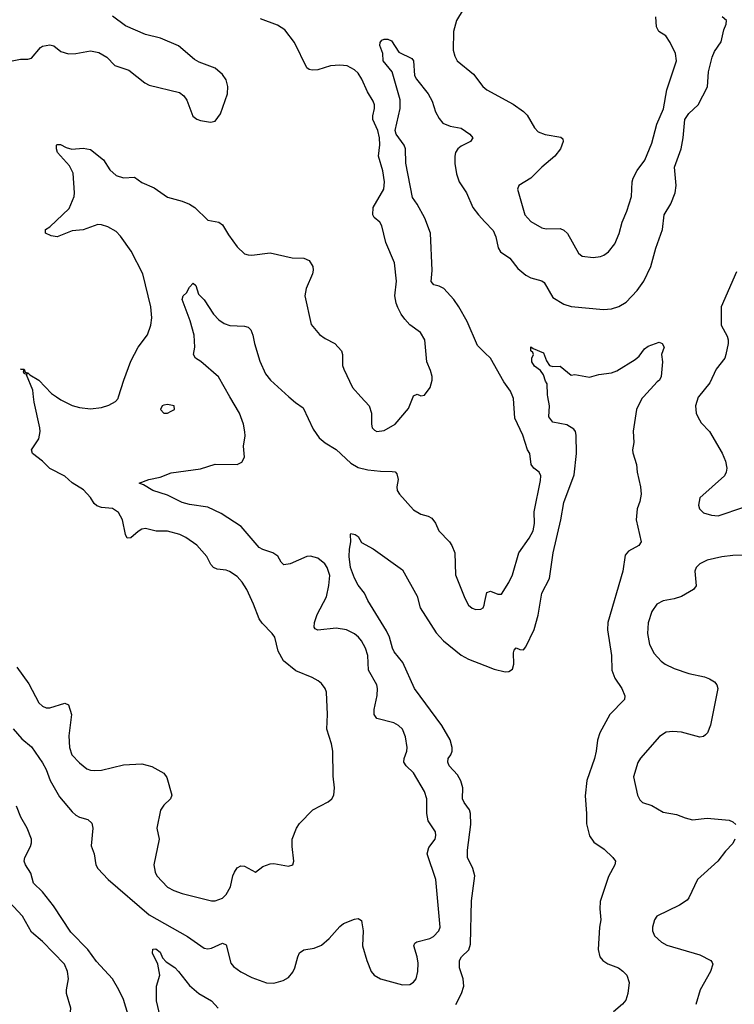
# Model space of a CAD drawing. Header units: inches. Extents: x 1682530 to 1839546, y 640742 to 791647.
# Tile 866 of 923: x 1787465 to 1791359, y 756691 to 762054. Entities that reach past the tile are written whole.
import ezdxf

# ---------------------------------------------------------------- set-up
doc = ezdxf.new("R2010")
doc.units = ezdxf.units.IN
doc.header["$MEASUREMENT"] = 0
for name, color, linetype in [('B7785', 7, 'Continuous'), ('B7786', 7, 'Continuous'), ('B7795', 7, 'Continuous'), ('B7796', 7, 'Continuous')]:
    doc.layers.add(name, color=color, linetype=linetype)

msp = doc.modelspace()

# ---------------------------------------------------------------- linework, layer by layer
at = {"layer": 'B7785', "color": 5}
for points, elevation in [([(1787430, 758192), (1787477.1, 758137.1), (1787530, 758093), (1787590, 758006.3), (1787610.1, 757970), (1787630.6, 757910.6), (1787681.1, 757821.1), (1787750, 757738.9), (1787770, 757720.9), (1787790, 757709.2), (1787836.5, 757696.5), (1787857.3, 757677.3), (1787862.8, 757650), (1787854.7, 757554.7), (1787871.3, 757510), (1787879.6, 757450), (1787890.3, 757430), (1787947, 757370), (1788170, 757177.2), (1788379.8, 757059.8), (1788470, 756997), (1788490, 756993.4), (1788510, 756997), (1788570, 757023.1), (1788590, 757015.5), (1788615.1, 756915.1), (1788630, 756895.8), (1788670, 756867.4), (1788730, 756836.5), (1788810, 756807), (1788850, 756806), (1788900.1, 756819.9), (1788930, 756837.3), (1788953.6, 756866.4), (1788964.7, 756890), (1788979.7, 756950), (1788990, 756970.4), (1789013.1, 756986.9), (1789070, 756997.4), (1789110, 757013.6), (1789150.5, 757049.5), (1789210, 757115.3), (1789230, 757130.4), (1789290, 757154.8), (1789310, 757158), (1789326.4, 757146.4), (1789330, 757134), (1789336.4, 757090), (1789333.4, 757010), (1789355.5, 756930), (1789380.5, 756870), (1789396.3, 756850), (1789430, 756828.9), (1789550, 756797), (1789590, 756799.5), (1789610, 756810.5), (1789625.6, 756830), (1789634.3, 756870), (1789635.2, 756915.2), (1789631.1, 756950), (1789612.6, 757010), (1789617.1, 757022.9), (1789628.2, 757031.8), (1789699.5, 757050), (1789719.1, 757060.9), (1789748, 757090), (1789756, 757110), (1789732.8, 757370), (1789685.6, 757510), (1789694.7, 757545.3), (1789728, 757590), (1789733, 757610), (1789729.7, 757629.7), (1789690.7, 757690.7), (1789683.8, 757730), (1789682.7, 757810), (1789670.9, 757850), (1789611.2, 757951.2), (1789571.3, 757990), (1789558.3, 758010), (1789559.7, 758030), (1789574.8, 758070), (1789576.8, 758090), (1789567.9, 758147.9), (1789550, 758189.4), (1789529.6, 758210), (1789503.9, 758223.9), (1789410, 758247.6), (1789396.2, 758270), (1789396, 758296), (1789411.9, 758371.9), (1789415.3, 758410), (1789410.6, 758430.6), (1789366, 758510), (1789362, 758590), (1789348.7, 758630), (1789327.4, 758670), (1789311.1, 758691.1), (1789290, 758708.5), (1789245.2, 758730), (1789190, 758739.3), (1789090, 758728.4), (1789074.9, 758734.9), (1789070, 758744), (1789071, 758770), (1789085.9, 758814.1), (1789135.8, 758910), (1789150, 758971.3), (1789154.2, 759025.9), (1789141.1, 759070), (1789128, 759090), (1789090, 759121.1), (1789050, 759132.3), (1789030, 759129.7), (1788938, 759090), (1788904.8, 759084.8), (1788890, 759099), (1788870.8, 759130.8), (1788843.7, 759150), (1788790, 759167.2), (1788770, 759179.7), (1788672.5, 759292.5), (1788563.5, 759363.5), (1788490, 759397.6), (1788390, 759412.5), (1788350, 759423.8), (1788270, 759463.9), (1788189.8, 759489.8), (1788140.1, 759520.1), (1788115.3, 759530), (1788169, 759550), (1788230, 759561.1), (1788290, 759584.9), (1788450, 759608.1), (1788530, 759632.9), (1788649.6, 759630.4), (1788675.9, 759644.1), (1788689.3, 759670), (1788685.1, 759730), (1788692.9, 759787.1), (1788691.4, 759808.6), (1788684, 759850), (1788662.7, 759910), (1788610.5, 760000)], 760), ([(1787450, 758527), (1787515.6, 758435.6), (1787570, 758333), (1787590, 758314), (1787610, 758305.5), (1787630, 758304.9), (1787710, 758331.3), (1787730, 758321.6), (1787747.8, 758270), (1787733.3, 758153.3), (1787736, 758090), (1787749.3, 758049.3), (1787790, 758005.3), (1787830, 757973.7), (1787850, 757965.3), (1787870, 757963.6), (1787910, 757966.2), (1788030, 757995.5), (1788130, 758000.8), (1788185.3, 757985.3), (1788250.4, 757950), (1788266, 757926), (1788293, 757830), (1788286.8, 757810), (1788250, 757776), (1788232.3, 757747.7), (1788212.7, 757650), (1788224.9, 757590), (1788196.5, 757450), (1788202.6, 757410), (1788212.2, 757390), (1788270, 757328.8), (1788304, 757310), (1788350, 757294.6), (1788510, 757254.9), (1788530, 757253.8), (1788570, 757269.1), (1788590, 757288.8), (1788614.2, 757330), (1788627.1, 757390), (1788635.6, 757410), (1788650, 757433.4), (1788670, 757445.5), (1788690, 757443.8), (1788750, 757411), (1788790, 757440.7), (1788830, 757456.3), (1788850, 757458), (1788930, 757443), (1788953.2, 757450), (1788959.5, 757470), (1788949.7, 757549.7), (1788949.7, 757590), (1788972.6, 757650), (1788990, 757675.3), (1789062, 757750), (1789145.8, 757794.2), (1789165.2, 757810), (1789176, 757830), (1789179.5, 757870), (1789173.8, 757933.8), (1789171.6, 758070), (1789163.5, 758110), (1789137.6, 758190), (1789142.4, 758270), (1789137, 758390), (1789129.4, 758410), (1789110, 758437.2), (1789091.7, 758451.7), (1789059, 758470), (1788970, 758506.6), (1788902, 758562), (1788873.7, 758613.7), (1788855.4, 758690), (1788841.3, 758710), (1788785.9, 758765.9), (1788769.9, 758789.9), (1788739.3, 758870), (1788702, 758950), (1788677.7, 758990), (1788650, 759021), (1788608.8, 759048.8), (1788590, 759055.4), (1788541.6, 759061.6), (1788520.7, 759070), (1788505.8, 759085.8), (1788484, 759130), (1788430, 759191.5), (1788370, 759233.3), (1788337.2, 759250), (1788270, 759267.4), (1788207.7, 759267.7), (1788150, 759282), (1788130, 759277.8), (1788110, 759266.6), (1788070, 759231.2), (1788050, 759229.6), (1788041.4, 759250), (1788025, 759330), (1788003.1, 759370), (1787970, 759391.6), (1787910, 759396.8), (1787885.4, 759405.4), (1787870, 759418.7), (1787850, 759451.1), (1787812.7, 759492.7), (1787750.5, 759530.5), (1787710, 759567.1), (1787630, 759608.5), (1787589.8, 759649.8), (1787535.6, 759690), (1787529.6, 759710), (1787570, 759771), (1787577.2, 759810), (1787574.7, 759830), (1787544.6, 759970), (1787540.5, 760000)], 780), ([(1787665.2, 760000), (1787690, 759983.6), (1787750, 759952.8), (1787790, 759941.7), (1787850, 759934.9), (1787910, 759942), (1787950, 759954), (1787986.8, 759973.2), (1788001.2, 759990), (1788004.2, 760000)], 780), ([(1788932.2, 760000), (1788967.9, 759967.9), (1789010, 759939.5), (1789063.1, 759823.1), (1789096.8, 759776.8), (1789129.4, 759749.4), (1789190, 759713.4), (1789270, 759639), (1789310, 759614.4), (1789361.5, 759601.5), (1789430, 759593.8), (1789493.5, 759593.5), (1789510.4, 759590.3), (1789520.5, 759580.5), (1789526.7, 759550), (1789518.9, 759510), (1789521.1, 759490), (1789533.7, 759470), (1789610, 759384), (1789650, 759359.6), (1789690.2, 759350.2), (1789710, 759339.3), (1789730, 759310.7), (1789748.4, 759270), (1789806, 759210), (1789819.5, 759190), (1789834.9, 759150), (1789838.9, 759030), (1789890, 758902.8), (1789910, 758864.9), (1789930, 758848), (1789950, 758840.5), (1789977.6, 758842.4), (1789990, 758850.8), (1789995.6, 758864.4), (1790000, 758885.5)], 760), ([(1789323.1, 760000), (1789368.2, 759950), (1789382.4, 759910), (1789381.1, 759850), (1789385.3, 759830), (1789398, 759818), (1789410.4, 759810.4), (1789450, 759815.3), (1789511.6, 759850), (1789583.7, 759936.3), (1789608.1, 760000)], 780), ([(1789841.5, 756690), (1789871.9, 756750), (1789885, 756790), (1789882.1, 756830), (1789861.6, 756890), (1789861.7, 756930), (1789871.3, 756950), (1789911.7, 756988.3), (1789921, 757019), (1789926.1, 757253.9), (1789944.3, 757390), (1789934.1, 757430), (1789905.3, 757490), (1789905, 757530), (1789922.7, 757670), (1789921.4, 757730), (1789915.9, 757750), (1789887.2, 757790), (1789878.4, 757810), (1789878.9, 757870), (1789868.5, 757908.5), (1789850, 757939.7), (1789805.1, 757990), (1789797.2, 758010), (1789799.7, 758030), (1789813.5, 758050), (1789820.4, 758070), (1789821, 758090), (1789809.5, 758130.5), (1789765.3, 758210), (1789616.9, 758410), (1789551.8, 758551.8), (1789505, 758610), (1789495.6, 758630), (1789480.5, 758690), (1789464.3, 758724.3), (1789361.5, 758890), (1789343.5, 758930), (1789310, 758972.8), (1789290, 759011.1), (1789267.9, 759070), (1789260.7, 759130), (1789261.1, 759170), (1789269.5, 759210), (1789266.6, 759250), (1789270, 759254.8), (1789292, 759250), (1789310, 759238), (1789326.8, 759206.8), (1789390, 759170.8), (1789550, 759058), (1789630, 758914), (1789647.2, 758850), (1789734.1, 758714.1), (1789774.7, 758670), (1789870, 758593), (1789910, 758571.1), (1790000, 758535.4)], 740), ([(1788082.2, 756550), (1788030, 756717.6), (1788005.8, 756770), (1787970, 756829.7), (1787883.6, 756923.6), (1787836.3, 756990), (1787744.4, 757084.4), (1787650, 757227.8), (1787590, 757304.2), (1787539.4, 757350), (1787524.8, 757404.8), (1787496.8, 757450), (1787489.7, 757470), (1787492.4, 757490), (1787523.5, 757550), (1787529.7, 757570), (1787529.7, 757590), (1787505.7, 757650), (1787471.8, 757710), (1787447.6, 757770)], 760), ([(1787430, 756610.3), (1787570, 756618), (1787630, 756608.8), (1787650, 756610.4), (1787725.6, 756634.4), (1787742, 756650), (1787744, 756670), (1787720.7, 756750), (1787719.6, 756770), (1787731.1, 756830), (1787726.3, 756870), (1787709.7, 756910), (1787590, 757032.6), (1787530, 757082.9), (1787481.1, 757170), (1787360.4, 757300.4)], 780), ([(1788230, 756625.2), (1788209.6, 756710), (1788209.7, 756790.3), (1788229.4, 756850), (1788218, 756910), (1788188, 756970), (1788189.6, 756990.3), (1788207.2, 756992.8), (1788230, 756974.9), (1788243.9, 756943.9), (1788262.2, 756922.2), (1788310, 756890.3), (1788330, 756870.3), (1788390, 756793.7), (1788441.6, 756750), (1788510.2, 756710.2), (1788546.7, 756670)], 740)]:
    msp.add_lwpolyline(points, dxfattribs=dict(at, elevation=elevation))
at = {"layer": 'B7785', "color": 5, "elevation": 780}
msp.add_lwpolyline([(1788270, 759957.2), (1788250, 759954), (1788242, 759950), (1788231.3, 759930), (1788250, 759911.3), (1788270, 759911.3), (1788290, 759921), (1788308, 759930), (1788306, 759950)], close=True, dxfattribs=at)
at = {"layer": 'B7786', "color": 5}
for points, elevation in [([(1787350, 761815.1), (1787470, 761838.2), (1787510, 761838.3), (1787530, 761844.2), (1787577.9, 761902.1), (1787590, 761910.2), (1787630, 761917.5), (1787651.5, 761911.5), (1787690, 761881.2), (1787730, 761868.4), (1787770, 761869.3), (1787850, 761883.5), (1787895.4, 761875.4), (1787939.3, 761850), (1787983.2, 761803.2), (1788058.8, 761778.8), (1788146, 761710), (1788170, 761696.5), (1788336.2, 761656.2), (1788358.4, 761638.4), (1788375.3, 761615.3), (1788408.4, 761528.4), (1788430, 761512), (1788450, 761503.7), (1788504.1, 761495.9), (1788530, 761501), (1788558.6, 761541.4), (1788597.7, 761650), (1788599.7, 761690), (1788590, 761726.6), (1788570, 761755.1), (1788530, 761789.6), (1788442.7, 761822.7), (1788417, 761837), (1788330, 761911.3), (1788232.5, 761952.5), (1788150, 761973.3), (1788041, 762021), (1787970, 762072.6)], 820), ([(1789881.1, 762110), (1789844.2, 762050), (1789829.3, 761989.3), (1789827.6, 761887.6), (1789835.3, 761855.3), (1789848.7, 761830), (1789936.7, 761756.7), (1789988.5, 761690), (1790000, 761680.4)], 780), ([(1789608.1, 760000), (1789610, 760004.9), (1789630, 760014), (1789650, 760004.9), (1789670, 760008), (1789700.7, 760050), (1789711.8, 760090), (1789711.8, 760110), (1789703.3, 760143.3), (1789682.9, 760190), (1789672, 760310), (1789649.6, 760349.6), (1789590, 760391.8), (1789562.6, 760422.6), (1789543, 760450), (1789525.7, 760485.7), (1789516.4, 760510), (1789509.7, 760550), (1789518.3, 760630), (1789507.8, 760730), (1789460.1, 760839.9), (1789438.7, 760930), (1789427, 760950), (1789396.4, 760976.4), (1789388.5, 760990), (1789390.7, 761030), (1789448.7, 761130), (1789453.5, 761170), (1789443.8, 761230), (1789419.4, 761310), (1789427.1, 761372.9), (1789426.2, 761410), (1789415.4, 761450), (1789389, 761510), (1789388.9, 761530), (1789398.2, 761570), (1789398.2, 761590), (1789390, 761609.5), (1789359.9, 761659.9), (1789329.8, 761730), (1789310, 761761.7), (1789290, 761781.4), (1789250, 761802.2), (1789210, 761805.8), (1789157.7, 761802.3), (1789090, 761780.9), (1789058.3, 761778.3), (1789042.7, 761782.7), (1789030, 761791.8), (1788962, 761930), (1788910, 761998), (1788870, 762023.2), (1788777.5, 762057.5)], 780), ([(1790000, 760239.7), (1789959, 760279), (1789902.2, 760410), (1789857.3, 760490), (1789830, 760528.7), (1789776, 760590), (1789750, 760602.9), (1789720.9, 760610), (1789707.3, 760627.3), (1789713.2, 760686.8), (1789702.8, 760890), (1789672.7, 760972.7), (1789630, 761049.7), (1789604.9, 761084.9), (1789568.7, 761271.3), (1789567.9, 761350), (1789559.3, 761370), (1789515.3, 761430), (1789510, 761449.3), (1789537.9, 761570), (1789537.3, 761617.3), (1789494, 761770), (1789445.6, 761830), (1789442.7, 761870), (1789426.3, 761913.7), (1789429, 761930), (1789438.6, 761941.4), (1789450, 761947.3), (1789470, 761947.7), (1789490, 761938.8), (1789530, 761877.3), (1789602, 761842), (1789610.3, 761830), (1789616.5, 761750), (1789627.4, 761730), (1789690.9, 761650), (1789711.8, 761610), (1789731.1, 761551.1), (1789750, 761515.5), (1789770, 761490.4), (1789810, 761473.4), (1789870, 761462.8), (1789917, 761430), (1789933, 761410), (1789922, 761390), (1789870, 761365.1), (1789852.2, 761350), (1789840.3, 761330), (1789834.9, 761310), (1789834.9, 761270), (1789845.5, 761214.5), (1789860.2, 761170), (1789899.7, 761110), (1789934.4, 761030), (1789965.5, 760990), (1790000, 760953.3)], 760), ([(1788004.2, 760000), (1788031.5, 760090), (1788070, 760193.4), (1788110.9, 760269.1), (1788162, 760338), (1788179.8, 760390), (1788184.4, 760430), (1788179.1, 760490), (1788135.3, 760670), (1788072, 760792), (1788013.9, 760873.9), (1787990, 760899.7), (1787945.3, 760925.3), (1787910, 760936), (1787890, 760937.2), (1787810, 760909.8), (1787750, 760903.5), (1787670, 760871.1), (1787636.6, 760876.6), (1787606, 760890), (1787605.2, 760910), (1787630, 760924.9), (1787734.4, 761025.6), (1787760.9, 761090), (1787763.5, 761110), (1787756.8, 761216.8), (1787737.1, 761257.2), (1787671.8, 761330), (1787665.1, 761350), (1787666, 761370), (1787670, 761374), (1787686.6, 761373.4), (1787717.7, 761357.7), (1787748.9, 761348.9), (1787810, 761353.6), (1787850, 761347.2), (1787920.9, 761290), (1787956.2, 761236.2), (1787990, 761205.2), (1788030, 761192.5), (1788090, 761196.5), (1788130, 761167.2), (1788197.6, 761137.6), (1788270, 761087.3), (1788350, 761065.2), (1788390, 761048.4), (1788419, 761030), (1788490, 760961.1), (1788550, 760950.3), (1788570, 760936.4), (1788602, 760882), (1788650, 760816.4), (1788690, 760778.7), (1788710, 760772), (1788730, 760771.7), (1788830, 760784.4), (1788950, 760756.9), (1789013.8, 760753.8), (1789042.4, 760742.4), (1789063, 760710), (1789064.4, 760690), (1789060.3, 760670), (1789026, 760590), (1789018.4, 760550), (1789053.8, 760393.8), (1789099.2, 760339.2), (1789130, 760316.4), (1789182, 760290), (1789218, 760250), (1789223.8, 760230), (1789223.8, 760170), (1789230.4, 760150.4), (1789278, 760050), (1789323.1, 760000)], 780), ([(1788610.5, 760000), (1788547.9, 760107.9), (1788452, 760192), (1788422, 760210), (1788411.3, 760230), (1788419.8, 760270), (1788414.9, 760334.9), (1788393.8, 760413.8), (1788349.7, 760530), (1788356, 760550), (1788373.6, 760566.4), (1788390, 760596), (1788410, 760618), (1788425.4, 760605.4), (1788438.5, 760558.5), (1788470, 760527.3), (1788520.4, 760450), (1788550, 760418), (1788579.5, 760399.5), (1788610, 760388), (1788690, 760383.8), (1788710, 760378), (1788724.2, 760364.2), (1788736.1, 760336.1), (1788744.4, 760290), (1788773.3, 760193.3), (1788804.7, 760124.7), (1788832, 760090), (1788932.2, 760000)], 760), ([(1787540.5, 760000), (1787535.7, 760035.7), (1787501.5, 760118.5), (1787507.3, 760127.3), (1787496.9, 760123.1), (1787490, 760127), (1787485.2, 760134.8), (1787488.7, 760148.7), (1787469.6, 760150), (1787490, 760150.4), (1787494, 760134), (1787510, 760130.4), (1787519.8, 760119.8), (1787570, 760090.2), (1787638, 760018), (1787665.2, 760000)], 780)]:
    msp.add_lwpolyline(points, dxfattribs=dict(at, elevation=elevation))
at = {"layer": 'B7795', "color": 5}
for points, elevation in [([(1790000, 758885.5), (1790010, 758934), (1790030, 758941.1), (1790070, 758924.2), (1790090, 758925.5), (1790130, 758988), (1790150, 759030.7), (1790184.5, 759150), (1790241, 759230), (1790263.5, 759270), (1790269.8, 759310), (1790267.4, 759372.6), (1790303.3, 759543.3), (1790304.2, 759570), (1790294.5, 759590), (1790266.6, 759610), (1790251.8, 759630), (1790245.1, 759690), (1790231.1, 759711.1), (1790206.3, 759790), (1790162.5, 759882.5), (1790155.1, 759990), (1790151.2, 760000)], 760), ([(1790000, 758535.4), (1790050, 758515.6), (1790110, 758502), (1790130, 758503.1), (1790150, 758515.5), (1790157.5, 758542.5), (1790155.2, 758604.8), (1790159.8, 758620.2), (1790170, 758632.9), (1790190, 758623.6), (1790210, 758621.1), (1790223.1, 758636.9), (1790268.2, 758731.8), (1790289.8, 758809.8), (1790310.7, 758930), (1790351.6, 759010), (1790371.5, 759150), (1790414.2, 759330), (1790430, 759424.7), (1790486, 759574), (1790499.1, 759690), (1790497.7, 759790), (1790493, 759810), (1790484, 759824), (1790446.3, 759846.3), (1790370, 759862), (1790347.4, 759890), (1790351.3, 759951.3), (1790342.9, 760000)], 740), ([(1790863.8, 760000), (1790854.8, 759990), (1790826, 759930), (1790808.1, 759811.9), (1790810.6, 759750), (1790804.4, 759710), (1790806.2, 759693.8), (1790824.9, 759630), (1790828.8, 759590), (1790847.2, 759510), (1790850.3, 759470), (1790844.2, 759430), (1790828.5, 759390), (1790823.8, 759330), (1790850.6, 759210), (1790838.8, 759190), (1790781.3, 759158.7), (1790763.1, 759136.9), (1790750.3, 759050), (1790670.2, 758770), (1790668.4, 758730), (1790690.2, 758590), (1790691.7, 758510), (1790706.7, 758466.7), (1790746.4, 758410), (1790761.6, 758370), (1790760.4, 758350), (1790679.5, 758270), (1790626, 758170), (1790612.7, 758130), (1790606.7, 758070), (1790597, 758030), (1790554.6, 757910), (1790545.9, 757825.9), (1790553.8, 757730), (1790553, 757673), (1790569, 757609), (1790593.4, 757573.4), (1790650, 757534.9), (1790697.3, 757490), (1790710.7, 757470), (1790706.8, 757450), (1790673.8, 757386.2), (1790627, 757250), (1790625.3, 757210), (1790631.8, 757150), (1790623.7, 757110), (1790617.6, 756990), (1790626.4, 756950), (1790641.6, 756930), (1790670, 756912), (1790727.3, 756890), (1790751.4, 756871.4), (1790773, 756850), (1790786, 756810), (1790778.4, 756750), (1790767.3, 756712.7), (1790749, 756691), (1790700.7, 756650)], 740), ([(1791164.2, 760000), (1791162.3, 759997.7), (1791146.7, 759950), (1791151.5, 759910), (1791159, 759890), (1791178.4, 759858.4), (1791223.7, 759810), (1791293, 759693), (1791310.4, 759649.6), (1791317.6, 759610), (1791314.9, 759590), (1791304.9, 759570), (1791171, 759450), (1791163, 759410), (1791168, 759390), (1791190, 759367.7), (1791234.4, 759354.4), (1791270, 759350.4), (1791410, 759397.6)], 760), ([(1791423, 759137), (1791350, 759135.4), (1791290, 759128.4), (1791210.6, 759110), (1791170.4, 759090), (1791150.4, 759070), (1791143.1, 759050), (1791150.4, 758970), (1791136.3, 758950), (1791070, 758911.2), (1791030, 758898.3), (1790970, 758887.8), (1790937.3, 758870), (1790908.4, 758830), (1790888.3, 758768.3), (1790884.9, 758710), (1790895.6, 758650), (1790921.7, 758601.7), (1790959.4, 758559.4), (1790982.5, 758542.6), (1791030, 758520.2), (1791110, 758492.3), (1791195.2, 758475.2), (1791223.7, 758463.7), (1791250, 758447.7), (1791263.8, 758430), (1791268.4, 758410), (1791229, 758211), (1791212, 758170), (1791201.1, 758158.9), (1791190, 758149.7), (1791170, 758145.4), (1791070, 758173.6), (1791023.2, 758176.8), (1790986.5, 758173.5), (1790951.1, 758148.9), (1790848.1, 758031.9), (1790832.8, 758007.2), (1790808.8, 757930), (1790830.4, 757830), (1790843.6, 757803.6), (1790858.8, 757790), (1790910, 757774.4), (1790970, 757737.4), (1791044.3, 757724.3), (1791090, 757705.8), (1791130, 757695.8), (1791210, 757704.9), (1791330, 757693.7), (1791350, 757685.5), (1791367.7, 757670)], 760), ([(1791361.3, 757590), (1791350, 757567), (1791310, 757524.5), (1791268.5, 757470), (1791158, 757370), (1791110.4, 757270), (1791101.2, 757258.8), (1791060.7, 757230), (1790935.5, 757170), (1790923.1, 757150), (1790912.9, 757110), (1790913.1, 757090), (1790923.5, 757063.5), (1790962.4, 757030), (1790990, 757012.9), (1791170, 756960.3), (1791231, 756930), (1791238, 756918), (1791240.7, 756910), (1791228.4, 756870), (1791172.1, 756770), (1791148.9, 756690)], 760)]:
    msp.add_lwpolyline(points, dxfattribs=dict(at, elevation=elevation))
at = {"layer": 'B7796', "color": 5}
for points, elevation in [([(1790000, 761680.4), (1790010, 761672), (1790153.1, 761593.1), (1790210, 761554), (1790230, 761532.7), (1790270, 761464.9), (1790290, 761443.1), (1790328.1, 761428.1), (1790413.5, 761413.5), (1790424, 761404), (1790425.5, 761390), (1790412.2, 761350), (1790380.4, 761310), (1790310.4, 761250), (1790250.2, 761189.8), (1790184, 761150), (1790177.3, 761130), (1790216.4, 760990), (1790250, 760954.9), (1790310, 760919.3), (1790334.2, 760914.2), (1790410, 760915.8), (1790430, 760908), (1790448.8, 760888.8), (1790510, 760782.8), (1790530, 760766), (1790590, 760758.4), (1790630, 760764.4), (1790648.1, 760771.9), (1790672.3, 760790), (1790707.2, 760832.7), (1790731.8, 760888.2), (1790747.1, 760950), (1790773.5, 761010), (1790797.7, 761090), (1790802, 761170), (1790806.9, 761190), (1790830, 761232.7), (1790871.5, 761288.5), (1790910, 761380.5), (1790935.9, 761484.1), (1790972.5, 761567.5), (1790990, 761670.8), (1791043.5, 761830), (1791037.4, 761870), (1791009.7, 761930), (1790984.9, 761964.9), (1790948, 761990), (1790935.2, 762015.2), (1790930.7, 762070)], 780), ([(1790000, 760953.3), (1790045.2, 760905.2), (1790059.8, 760870), (1790071.1, 760811.1), (1790085.3, 760790), (1790134.7, 760754.7), (1790178.4, 760698.4), (1790222.3, 760662.3), (1790250, 760647.8), (1790310, 760631.3), (1790322, 760622), (1790370, 760540.9), (1790430, 760504.4), (1790470, 760491.4), (1790645.7, 760474.3), (1790690, 760479.5), (1790730, 760491.8), (1790770, 760515.8), (1790830, 760578.9), (1790865.3, 760630), (1790903.2, 760710), (1790931.2, 760808.8), (1790967, 760910), (1790975.9, 760990), (1791013.2, 761050), (1791036.8, 761110), (1791041, 761150), (1791033.4, 761250), (1791069.3, 761350.7), (1791080.5, 761410), (1791089.1, 761510), (1791110, 761542.4), (1791161.2, 761590), (1791212.7, 761687.3), (1791218, 761770), (1791238.5, 761850), (1791250, 761879.5), (1791286.3, 761933.7), (1791300.9, 761999.1), (1791314.3, 762030), (1791315.1, 762050), (1791291.8, 762070)], 760), ([(1791370, 760680.7), (1791286.5, 760490), (1791286.7, 760390), (1791319.3, 760330), (1791324.9, 760310), (1791325.3, 760290), (1791313.1, 760230), (1791306.4, 760210), (1791259.5, 760150), (1791224.7, 760075.3), (1791164.2, 760000)], 760), ([(1790342.9, 760000), (1790341.1, 760010), (1790339.3, 760070), (1790330, 760084), (1790318.9, 760118.9), (1790302, 760142), (1790270, 760167), (1790256.2, 760190), (1790255.1, 760210), (1790264, 760230), (1790260.4, 760240.4), (1790249.3, 760250), (1790250, 760272), (1790262, 760262), (1790319.8, 760239.8), (1790335.3, 760195.3), (1790351, 760171), (1790370, 760164.7), (1790410, 760166), (1790470, 760118), (1790490, 760121), (1790570, 760106), (1790619.6, 760120.4), (1790690, 760130.4), (1790718.6, 760141.4), (1790817.5, 760202.5), (1790839.7, 760220.3), (1790870, 760261), (1790890, 760276.3), (1790950, 760297.3), (1790964.7, 760290), (1790976, 760270), (1790961, 760230), (1790966.8, 760190), (1790960.7, 760110), (1790950.5, 760090), (1790938, 760082), (1790863.8, 760000)], 740), ([(1790151.2, 760000), (1790139.7, 760030), (1790102, 760082), (1790031, 760210), (1790000, 760239.7)], 760)]:
    msp.add_lwpolyline(points, dxfattribs=dict(at, elevation=elevation))

doc.saveas('drawing.dxf')
